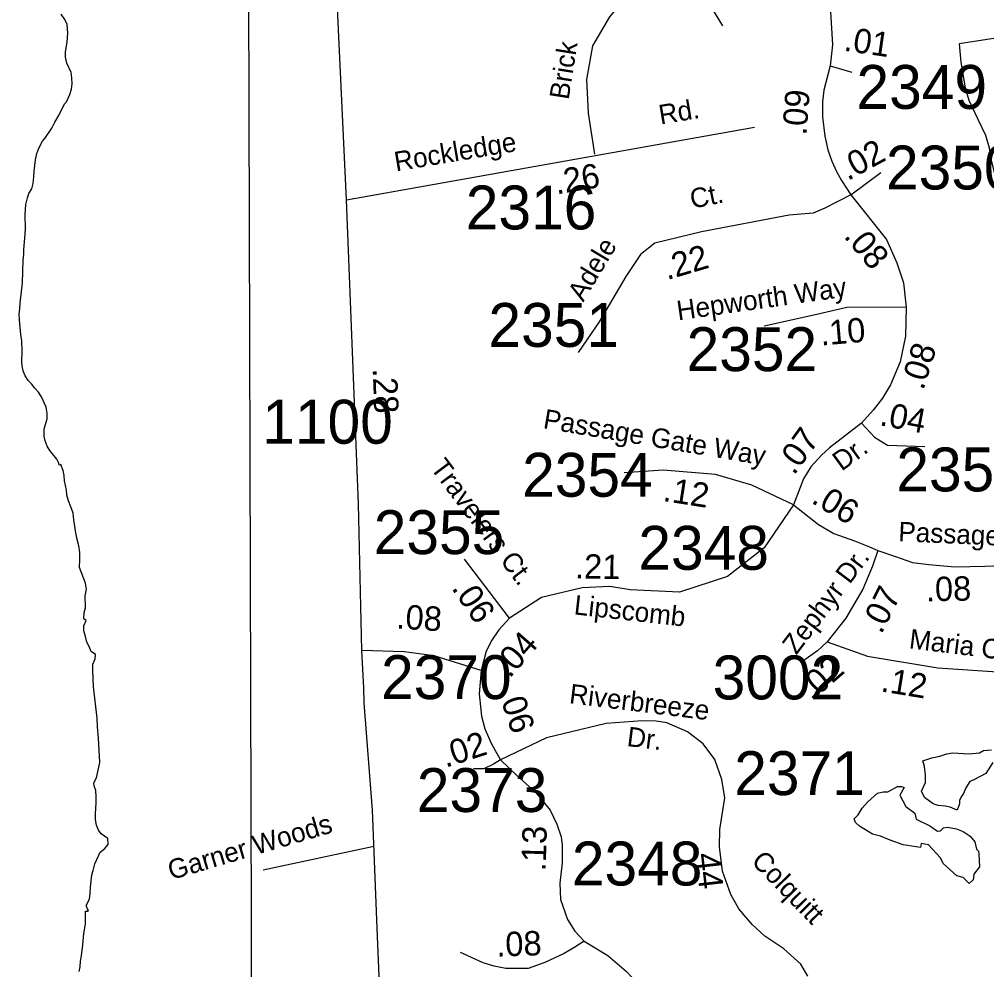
# Model space of a CAD drawing. Extents: x 1945482 to 2853149, y 66427 to 1015778.
# Drawn here: x 2325282 to 2328535, y 129154 to 132351 of the extents above; entities that cross this region are included whole.
import ezdxf

# ---------------------------------------------------------------- set-up
doc = ezdxf.new("R2010")
doc.units = 0
for name, color, linetype in [('Old_Level_10', 7, 'Continuous'), ('Old_Level_11', 7, 'Continuous'), ('Old_Level_17', 7, 'Continuous'), ('Old_Level_32', 7, 'Continuous'), ('Old_Level_35', 7, 'Continuous'), ('Old_Level_60', 7, 'Continuous'), ('Old_Level_63', 7, 'Continuous'), ('Old_Level_8', 7, 'Continuous')]:
    doc.layers.add(name, color=color, linetype=linetype)

msp = doc.modelspace()

# ---------------------------------------------------------------- linework, layer by layer
at = {"layer": 'Old_Level_32'}
for p, q in [((2328675.6, 132304), (2328443, 132268.4)), ((2326381.9, 131744), (2327754.7, 131988.1))]:
    msp.add_line(p, q, dxfattribs=at)
for points in [[(2326381.9, 131744), (2326353.1, 132363.1), (2326341.6, 133037.9), (2326320.8, 133543.1), (2326315.1, 133670.6)], [(2327890.4, 132882.3), (2327909.3, 132631.9), (2327928.7, 132567.1), (2327992.2, 132458.3), (2328010.6, 132376.1), (2328016.5, 132265.1), (2328008.5, 132193.8)], [(2328443, 132268.4), (2328448.9, 132206.6), (2328463.2, 132119.9), (2328475, 132078.4), (2328505.9, 132015.4), (2328532, 131960.8), (2328543.9, 131918), (2328551, 131875.3), (2328561.7, 131832.1)], [(2328008.5, 132193.8), (2327987.8, 132112.9), (2327982.9, 132073.3), (2327982.7, 132023.2), (2327990.8, 131958), (2328001.7, 131911.5), (2328014.5, 131874), (2328030.3, 131839.4), (2328047.1, 131808.7), (2328078.7, 131760.3)], [(2328008.5, 132193.8), (2328082, 132173.3)], [(2328078.7, 131760.3), (2328179.4, 131835.4)], [(2326433.7, 130228.4), (2326422.5, 130721.2), (2326381.9, 131744)], [(2328078.7, 131760.3), (2327990.6, 131715.2), (2327952.3, 131699), (2327871.3, 131692.1), (2327576.5, 131636.3), (2327419.2, 131598), (2327371, 131559.2), (2327321.6, 131486), (2327232, 131333.2), (2327161, 131229.8)], [(2328078.7, 131760.3), (2328198.7, 131610.6), (2328233.7, 131531.5), (2328255.7, 131463.9), (2328265.2, 131382.1)], [(2328265.2, 131382.1), (2328065, 131381.5), (2327964.7, 131357.7), (2327787.1, 131319)], [(2328265.2, 131382.1), (2328262.3, 131285.3), (2328244.4, 131198.9), (2328212, 131121.3), (2328184.7, 131076.2), (2328153.3, 131036.3), (2328114.5, 130992.3)], [(2328114.5, 130992.3), (2328006.6, 130909.5), (2327979.8, 130885), (2327944.2, 130845.2), (2327919.1, 130805.3), (2327886.1, 130717.7)], [(2328114.5, 130992.3), (2328158.5, 130945.1), (2328201.5, 130918.9), (2328328, 130913.6)], [(2327886.1, 130717.7), (2327745.1, 130784.3), (2327623.6, 130820), (2327447.5, 130834.7), (2327315.9, 130825.5)], [(2327886.1, 130717.7), (2327787.1, 130573.6), (2327663.6, 130476.4), (2327502.2, 130424), (2327336.6, 130432.4), (2327267.7, 130442.8), (2327175.3, 130438.6), (2327038.4, 130405.7), (2326930.5, 130336.3)], [(2327886.1, 130717.7), (2327970.3, 130652.1), (2328021.2, 130621.6), (2328090.4, 130597.1), (2328141.2, 130576.8), (2328169.7, 130564.6)], [(2328169.7, 130564.6), (2328151.4, 130511.6), (2328118.8, 130434.3), (2328061.9, 130336.5), (2327998.8, 130257.2)], [(2328169.7, 130564.6), (2328228.7, 130544.2), (2328285.7, 130523.8), (2328340.6, 130517.1), (2328428.1, 130509.6), (2328529.8, 130511.6), (2328587.8, 130513.7)], [(2326930.5, 130336.3), (2326779.6, 130535)], [(2326930.5, 130336.3), (2326894.1, 130297), (2326870.7, 130262.6), (2326852, 130225.7), (2326835.1, 130160.1)], [(2327998.8, 130257.2), (2327966.2, 130226.6), (2327917.4, 130192)], [(2327998.8, 130257.2), (2328135.1, 130208.3), (2328371.1, 130169.6), (2328605.1, 130153.3)], [(2326677.7, 124203.5), (2326657, 124434.5), (2326652, 124565), (2326641.9, 124685.5), (2326619.4, 125624.1), (2326594.3, 126025.7), (2326569.2, 126889), (2326550.1, 127813.9), (2326530, 128217), (2326485.2, 129294.4), (2326469.5, 129690.9), (2326442.1, 130051.5), (2326440.2, 130102.2), (2326433.7, 130228.4)], [(2326835.1, 130160.1), (2326676.8, 130209.6), (2326575.9, 130223), (2326433.7, 130228.4)], [(2326835.1, 130160.1), (2326828.8, 130081.9), (2326835.9, 130006.5), (2326847.2, 129964.9), (2326869.1, 129915.9), (2326882.7, 129891.3), (2326900.7, 129860.1)], [(2327933.6, 129132.3), (2327910.8, 129172.5), (2327853.3, 129224.4), (2327789, 129267.2), (2327746.2, 129306.1), (2327702, 129359.4), (2327675.2, 129407.6), (2327647.1, 129485.3), (2327636.4, 129568), (2327637.7, 129625.6), (2327654.2, 129732.1), (2327644.5, 129793.7), (2327620.7, 129860.9), (2327581.5, 129914.1), (2327529.7, 129954.7), (2327459.7, 129984.1), (2327423.4, 129990.5), (2327377.2, 129991.1), (2327255.5, 129982.7), (2327054.8, 129934.5), (2326900.7, 129860.1)], [(2326900.7, 129860.1), (2326876.6, 129845.1), (2326844, 129829.4), (2326809.7, 129829.8)], [(2326900.7, 129860.1), (2326955.2, 129806.9), (2327018.8, 129749.9), (2327066.7, 129691.2), (2327089.8, 129644.1), (2327103.8, 129601.1), (2327108, 129573), (2327107.1, 129513.5), (2327099.7, 129444.9), (2327102.2, 129390.5), (2327125, 129322.9), (2327150.4, 129284), (2327182.1, 129250.1)], [(2327182.1, 129250.1), (2327150.4, 129229.8), (2327114.3, 129209), (2327049.3, 129178.2), (2327021.2, 129168.1), (2326992.8, 129158.4), (2326954, 129158.4), (2326917.8, 129158.4), (2326879, 129166.5), (2326841.5, 129177.2), (2326765.2, 129212)], [(2327182.1, 129250.1), (2327260.9, 129201.6), (2327323.8, 129148.7), (2327357.9, 129111.9), (2327378.1, 129081.4), (2327404.8, 129026.5), (2327428.9, 128944.8), (2327458.4, 128847), (2327502.5, 128704.9)]]:
    msp.add_lwpolyline(points, dxfattribs=at)
at = {"layer": 'Old_Level_35'}
for points in [[(2327436.4, 132755.9), (2327426.1, 132606.6), (2327410.7, 132529.3), (2327328.4, 132431.5), (2327266.6, 132359.4), (2327210, 132261.5), (2327189.4, 132148.2), (2327194.6, 132034.9), (2327216.6, 131897.3)], [(2327410.7, 132529.3), (2327529.1, 132462.4), (2327606.3, 132395.4), (2327647.4, 132328.5)], [(2326102.3, 129490.1), (2326474.3, 129569.9)]]:
    msp.add_lwpolyline(points, dxfattribs=at)
at = {"layer": 'Old_Level_60'}
for points in [[(2325365.7, 130948.8), (2325365.2, 130973.6), (2325375, 131006.8), (2325375.7, 131025.8), (2325372.2, 131046.2), (2325356.5, 131080.5), (2325346.5, 131096.5), (2325334.2, 131110), (2325322.7, 131124.5), (2325311.5, 131135.8), (2325301.5, 131152.1), (2325294.5, 131168), (2325291, 131184.9), (2325289.7, 131200.2), (2325291.7, 131233), (2325290.5, 131269), (2325287.2, 131290.1), (2325282, 131340.1), (2325281.7, 131360.4), (2325283.7, 131376.5), (2325284, 131395.9), (2325292.5, 131464.1), (2325294.5, 131540.6), (2325296.5, 131560.7), (2325296.5, 131576.4), (2325300.5, 131614.2), (2325302.2, 131645.1), (2325301, 131694), (2325303.2, 131728.3), (2325309.2, 131750.4), (2325314.2, 131764.7), (2325323.2, 131780.3), (2325328, 131798.8), (2325331, 131821), (2325331.7, 131840.1), (2325336, 131878.6), (2325340.7, 131899.2), (2325347, 131917.2), (2325359.5, 131940.5), (2325367.7, 131949.3), (2325390.5, 131984.1), (2325401, 132004.7), (2325415.7, 132029.4), (2325433.5, 132066.8), (2325440.5, 132073.3), (2325451.5, 132097.7), (2325457.5, 132116.2), (2325459.2, 132134), (2325458.7, 132153.5), (2325455.5, 132171.7), (2325441.7, 132203.4), (2325437, 132223.5), (2325437.5, 132240.8), (2325442.7, 132273.8), (2325445.2, 132304.1), (2325442.2, 132333.1), (2325434.2, 132349.6), (2325422.2, 132367.6)], [(2325483, 129147.8), (2325486, 129164), (2325487.7, 129182.9), (2325491.2, 129201.3), (2325495.7, 129237.8), (2325499, 129275.7), (2325504, 129307.1), (2325504.2, 129350.6), (2325510.5, 129351.2), (2325514.7, 129353.8), (2325511.5, 129358.8), (2325506.5, 129369.9), (2325517.2, 129391.2), (2325520.5, 129411.1), (2325521.5, 129432.3), (2325525.7, 129473.3), (2325530.5, 129488.3), (2325535.5, 129510.1), (2325554, 129549.6), (2325568.5, 129561.1), (2325580, 129575.1), (2325579.5, 129596.1), (2325557.2, 129611.5), (2325548.5, 129624.1), (2325541, 129640.3), (2325538, 129659.6), (2325537.7, 129678.4), (2325540.5, 129715.3), (2325540.2, 129735.6), (2325539, 129756.9), (2325533.5, 129772.2), (2325532, 129783.2), (2325541.2, 129799.5), (2325552, 129851), (2325548.5, 129933.5), (2325544.5, 129971.6), (2325543, 130000), (2325531.5, 130105.6), (2325528.7, 130161.6), (2325528.5, 130181.7), (2325537, 130199.3), (2325538.2, 130214.4), (2325523.7, 130224.8), (2325516.7, 130241.6), (2325508.2, 130255.6), (2325504, 130275.2), (2325498.5, 130294.4), (2325499, 130310.8), (2325506.5, 130328.5), (2325499.2, 130334.6), (2325500, 130355.7), (2325504.5, 130370.9), (2325503.2, 130412.1), (2325507.5, 130434), (2325504.7, 130454.2), (2325484.2, 130506.6), (2325485.2, 130533.9), (2325484.7, 130557.4), (2325482, 130580.3), (2325476.2, 130601.7), (2325472.2, 130623.7), (2325465.5, 130667.7), (2325463.2, 130690.2), (2325454.5, 130710.8), (2325447.5, 130731.2), (2325442, 130750.5), (2325440.2, 130767.4), (2325437.5, 130782.9), (2325433.5, 130798.7), (2325432.2, 130816), (2325428.7, 130833.1), (2325421, 130853.1), (2325416, 130851.4), (2325414.5, 130858), (2325407.7, 130871.6), (2325384, 130900.4), (2325375.5, 130915), (2325368.5, 130932.8), (2325365.7, 130948.8)], [(2328556.7, 129851.4), (2328532.7, 129813.9), (2328492.5, 129792.4), (2328479.1, 129787.1), (2328465.7, 129765.6), (2328457.7, 129746.9), (2328449.7, 129736.2), (2328444.3, 129722.8), (2328444.3, 129712), (2328436.3, 129690.6), (2328412.2, 129701.3), (2328396.1, 129704), (2328372, 129706.7), (2328355.9, 129712), (2328326.5, 129733.5), (2328315.8, 129754.9), (2328329.2, 129784.4), (2328329.2, 129808.5), (2328326.5, 129838), (2328321.1, 129856.7), (2328350.6, 129867.4), (2328377.4, 129872.8), (2328401.5, 129880.8), (2328420.2, 129883.5), (2328476.4, 129880.8), (2328511.2, 129883.5), (2328524.6, 129891.6), (2328551.4, 129894.2)], [(2328476.7, 129444), (2328456.2, 129464.5), (2328435, 129470), (2328388.6, 129511.6), (2328380.4, 129530.1), (2328339.5, 129574.4), (2328314.9, 129578.5), (2328312.9, 129564.9), (2328254.2, 129573.8), (2328211.2, 129590.2), (2328178.4, 129603.8), (2328151.1, 129609.9), (2328108.1, 129636.6), (2328094.5, 129649.5), (2328089.7, 129661.2), (2328102.7, 129674.8), (2328116.3, 129697.3), (2328136.1, 129718.5), (2328168.2, 129747.9), (2328187.3, 129752), (2328203, 129752.6), (2328235.1, 129770.4), (2328249.4, 129770.4), (2328258.3, 129767), (2328243.9, 129741.7), (2328263.7, 129703.5), (2328293.8, 129681), (2328298.5, 129660.5), (2328344.3, 129637.9), (2328370.2, 129620.2), (2328379.8, 129621.6), (2328390, 129631.1), (2328403, 129633.8), (2328415.9, 129631.1), (2328434.3, 129628.4), (2328456.2, 129619.5), (2328480.1, 129603.1), (2328495.8, 129584), (2328501.2, 129559.4), (2328507.4, 129553.3), (2328509.4, 129543.7), (2328510.8, 129500), (2328492.3, 129475.5), (2328489.6, 129456.3), (2328476.7, 129444)]]:
    msp.add_lwpolyline(points, dxfattribs=at)
at = {"layer": 'Old_Level_63'}
msp.add_lwpolyline([(2339225, 125795.4), (2326073, 125795.4), (2326049.1, 134004.6), (2341395.3, 134004.6)], dxfattribs=at)

# ---------------------------------------------------------------- texts
at = {"layer": 'Old_Level_10'}
for s, height, rotation, p in [('Brick', 65.62, 81.0727, (2327129.2, 132078)), ('Garner Woods', 65.617, 16.4664, (2325792.6, 129455.6))]:
    msp.add_text(s, height=height, rotation=rotation, dxfattribs=at).set_placement(p)
at = {"layer": 'Old_Level_11'}
for s, height, rotation, p in [('Rd.', 65.62, 9.5778, (2327438.4, 131996.6)), ('Rockledge', 65.62, 9.5778, (2326548.6, 131838.9)), ('Ct.', 65.62, 11.31, (2327544.7, 131713.5)), ('Adele', 65.62, 59.0363, (2327178.5, 131397.8)), ('Hepworth Way', 65.617, 8.0498, (2327497.7, 131338)), ('Passage Gate Way', 65.617, 350.4181, (2327041, 130975.9)), ('Dr.', 65.62, 35.9991, (2328047.5, 130829.2)), ('Travelers Ct.', 65.617, 306.9284, (2326662, 130842)), ('Passage Gate Way', 65.617, 357.5475, (2328237.4, 130595.4)), ('Zephyr Dr.', 65.62, 52.9363, (2327895.2, 130210.9)), ('Lipscomb', 65.62, 353.6585, (2327145.2, 130349.6)), ('Maria Ct.', 65.62, 352.9955, (2328272.3, 130235.5)), ('Riverbreeze ', 65.617, 352.9955, (2327129.2, 130050.9)), ('Dr.', 65.62, 352.9955, (2327323.1, 129906.8)), ('Colquitt', 65.62, 314.2559, (2327740.6, 129515.9))]:
    msp.add_text(s, height=height, rotation=rotation, dxfattribs=at).set_placement(p)
at = {"layer": 'Old_Level_17'}
for s, rotation, p in [('.01', 351.7129, (2328052.5, 132245.4)), ('.09', 85.547, (2327929.1, 131959.1)), ('.02', 28.4303, (2328068, 131806.5)), ('.26', 9.5778, (2327088.8, 131761.6)), ('.08', 309.6283, (2328052.6, 131619.9)), ('.22', 16.4004, (2327460.2, 131473.3)), ('.10', 4.9671, (2327978.5, 131253.3)), ('.08', 72.5386, (2328322.1, 131100.6)), ('.28', 272.274, (2326470.1, 131176)), ('.04', 349.2213, (2328172.6, 130985.9)), ('.07', 53.9919, (2327887.3, 130814.6)), ('.12', 351.1373, (2327444.1, 130731)), ('.06', 329.0209, (2327942.1, 130726.5)), ('.21', 358.8565, (2327150.2, 130470.7)), ('.08', 1.1504, (2328331.8, 130393)), ('.06', 304.3138, (2326733.5, 130437.4)), ('.07', 63.4725, (2328181.1, 130279.9)), ('.08', 356.3061, (2326548.2, 130302.1)), ('.04', 48.7987, (2326930.9, 130131.9)), ('.02', 40.913, (2327947, 130055.7)), ('.12', 350.6924, (2328177, 130090.6)), ('.06', 288.4272, (2326892.1, 130087.2)), ('.02', 17.9204, (2326715.5, 129833.1)), ('.13', 88.4476, (2327052.1, 129484.9)), ('.44', 276.359, (2327552.1, 129573.6)), ('.08', 1.9758, (2326887.3, 129198.1))]:
    msp.add_text(s, height=82.02, rotation=rotation, dxfattribs=at).set_placement(p)
at = {"layer": 'Old_Level_8'}
for s, p in [('2349', (2328097.5, 132049.4)), ('2350', (2328196.8, 131778.4)), ('2316', (2326783.4, 131644)), ('2351', (2326859.6, 131248.9)), ('2352', (2327526, 131167.4)), ('1100', (2326098.8, 130923.4)), ('2354', (2326973, 130745)), ('2353', (2328231.6, 130763)), ('2355', (2326473.7, 130551.9)), ('2348', (2327363.8, 130499.4)), ('2370', (2326498.5, 130064.4)), ('3002', (2327613.7, 130063.4)), ('2371', (2327686.3, 129741.5)), ('2373', (2326618.7, 129684.6)), ('2348', (2327140.2, 129437.6))]:
    msp.add_text(s, height=147.64, dxfattribs=at).set_placement(p)

doc.saveas('drawing.dxf')
